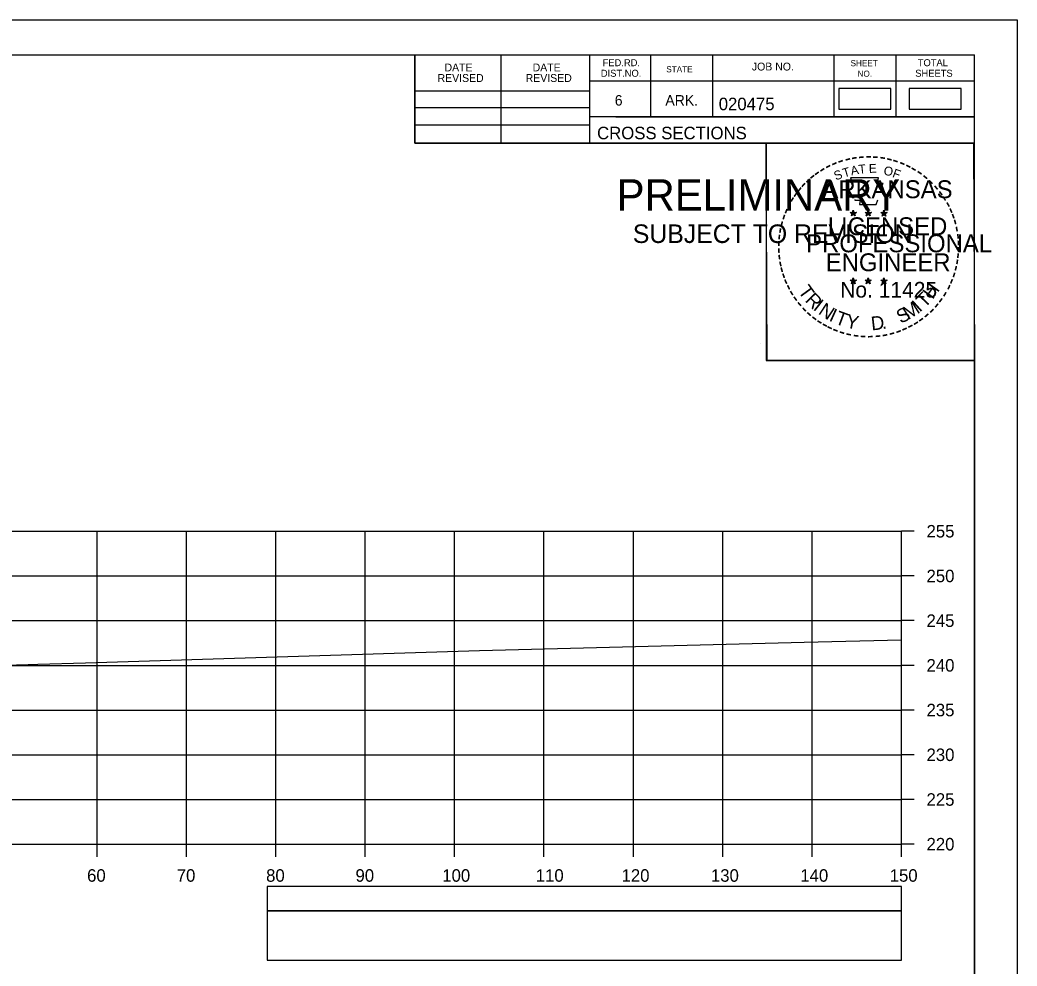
# Model space of a CAD drawing. Extents: x 1386544 to 1388153, y 379785 to 390999.
# Drawn here: x 1387411 to 1387522.6, y 388333.1 to 388438.9 of the extents above; entities that cross this region are included whole.
import ezdxf

# ---------------------------------------------------------------- set-up
doc = ezdxf.new("R2010")
doc.units = 0
for name, color, linetype in [('R_Axis', 7, 'Continuous'), ('R_Axis Annot', 7, 'Continuous'), ('R_Border', 7, 'Continuous'), ('R_Border PE', 7, 'Continuous'), ('R_Border Prem', 7, 'Continuous'), ('R_Exist Surface', 7, 'Continuous'), ('R_Grid', 7, 'Continuous'), ('R_No Plot', 7, 'Continuous'), ('S_SHOULDER', 7, 'Continuous')]:
    doc.layers.add(name, color=color, linetype=linetype)

msp = doc.modelspace()

# ---------------------------------------------------------------- linework, layer by layer
at = {"layer": 'R_Axis'}
for p, q in [((1387509.68, 388346.7), (1387509.68, 388381.7)), ((1387511.08, 388381.7), (1387509.68, 388381.7)), ((1387511.08, 388376.7), (1387509.68, 388376.7)), ((1387511.08, 388371.7), (1387509.68, 388371.7)), ((1387511.08, 388366.7), (1387509.68, 388366.7)), ((1387511.08, 388361.7), (1387509.68, 388361.7)), ((1387511.08, 388356.7), (1387509.68, 388356.7)), ((1387511.08, 388351.7), (1387509.68, 388351.7)), ((1387209.68, 388346.7), (1387509.68, 388346.7)), ((1387419.68, 388345.3), (1387419.68, 388346.7)), ((1387429.68, 388345.3), (1387429.68, 388346.7)), ((1387439.68, 388345.3), (1387439.68, 388346.7)), ((1387449.68, 388345.3), (1387449.68, 388346.7)), ((1387459.68, 388345.3), (1387459.68, 388346.7)), ((1387469.68, 388345.3), (1387469.68, 388346.7)), ((1387479.68, 388345.3), (1387479.68, 388346.7)), ((1387489.68, 388345.3), (1387489.68, 388346.7)), ((1387499.68, 388345.3), (1387499.68, 388346.7)), ((1387509.68, 388345.3), (1387509.68, 388346.7)), ((1387511.08, 388346.7), (1387509.68, 388346.7))]:
    msp.add_line(p, q, dxfattribs=at)
at = {"layer": 'R_Axis Annot'}
for points in [[(1387438.7, 388339.25), (1387509.68, 388339.25), (1387509.68, 388341.96), (1387438.7, 388341.96)], [(1387438.7, 388333.72), (1387509.68, 388333.72), (1387509.68, 388339.25), (1387438.7, 388339.25)]]:
    msp.add_lwpolyline(points, close=True, dxfattribs=at)
at = {"layer": 'R_Border'}
for p, q in [((1387201.68, 388434.99), (1387517.86, 388434.99)), ((1387455.22, 388425.11), (1387455.22, 388434.99)), ((1387464.9, 388425.11), (1387464.9, 388434.99)), ((1387474.76, 388434.99), (1387474.76, 388425.11)), ((1387481.6, 388434.99), (1387481.6, 388428.05)), ((1387488.54, 388434.99), (1387488.54, 388428.05)), ((1387502.12, 388434.99), (1387502.12, 388428.05)), ((1387509.06, 388434.99), (1387509.06, 388428.05)), ((1387517.86, 388229.53), (1387517.86, 388434.99)), ((1387517.86, 388432.05), (1387474.76, 388432.05)), ((1387517.86, 388432.07), (1387517.86, 388432.07)), ((1387455.22, 388430.97), (1387474.76, 388430.97)), ((1387455.22, 388429.11), (1387474.76, 388429.11)), ((1387455.22, 388427.17), (1387474.76, 388427.17)), ((1387517.86, 388428.05), (1387474.76, 388428.05)), ((1387477.72, 388428.05), (1387517.86, 388428.05)), ((1387517.86, 388425.11), (1387455.22, 388425.11))]:
    msp.add_line(p, q, dxfattribs=at)
at = {"layer": 'R_Border PE'}
for p, q in [((1387503.94, 388417.36), (1387504.29, 388417.25)), ((1387503.94, 388417.36), (1387504.19, 388417.32)), ((1387503.94, 388417.36), (1387504.18, 388417.24)), ((1387504.07, 388416.96), (1387504.29, 388417.25)), ((1387504.07, 388416.96), (1387504.2, 388417.2)), ((1387504.07, 388416.96), (1387504.29, 388417.17)), ((1387504.29, 388417.62), (1387504.25, 388417.37)), ((1387504.29, 388417.25), (1387504.29, 388417.62)), ((1387504.29, 388417.62), (1387504.34, 388417.37)), ((1387504.64, 388417.36), (1387504.29, 388417.25)), ((1387504.5, 388416.96), (1387504.29, 388417.25)), ((1387504.5, 388416.96), (1387504.29, 388417.17)), ((1387504.64, 388417.36), (1387504.35, 388417.32)), ((1387504.5, 388416.96), (1387504.37, 388417.25)), ((1387504.64, 388417.36), (1387504.43, 388417.26)), ((1387505.61, 388417.36), (1387505.96, 388417.25)), ((1387505.61, 388417.36), (1387505.86, 388417.32)), ((1387505.61, 388417.36), (1387505.85, 388417.24)), ((1387505.74, 388416.96), (1387505.96, 388417.25)), ((1387505.74, 388416.96), (1387505.87, 388417.2)), ((1387505.74, 388416.96), (1387505.96, 388417.17)), ((1387505.96, 388417.62), (1387505.92, 388417.37)), ((1387505.96, 388417.25), (1387505.96, 388417.62)), ((1387505.96, 388417.62), (1387506.01, 388417.37)), ((1387506.31, 388417.36), (1387505.96, 388417.25)), ((1387506.17, 388416.96), (1387505.96, 388417.25)), ((1387506.17, 388416.96), (1387505.96, 388417.17)), ((1387506.31, 388417.36), (1387506.02, 388417.32)), ((1387506.17, 388416.96), (1387506.04, 388417.25)), ((1387506.31, 388417.36), (1387506.1, 388417.26)), ((1387507.38, 388417.35), (1387507.72, 388417.24)), ((1387507.38, 388417.35), (1387507.63, 388417.31)), ((1387507.38, 388417.35), (1387507.61, 388417.23)), ((1387507.51, 388416.94), (1387507.72, 388417.24)), ((1387507.51, 388416.94), (1387507.63, 388417.19)), ((1387507.51, 388416.94), (1387507.72, 388417.16)), ((1387507.72, 388417.61), (1387507.68, 388417.35)), ((1387507.72, 388417.24), (1387507.72, 388417.61)), ((1387507.72, 388417.61), (1387507.77, 388417.36)), ((1387508.07, 388417.35), (1387507.72, 388417.24)), ((1387507.94, 388416.94), (1387507.72, 388417.24)), ((1387507.94, 388416.94), (1387507.72, 388417.16)), ((1387508.07, 388417.35), (1387507.79, 388417.3)), ((1387507.94, 388416.94), (1387507.8, 388417.24)), ((1387508.07, 388417.35), (1387507.87, 388417.25)), ((1387503.94, 388409.79), (1387504.29, 388409.68)), ((1387503.94, 388409.79), (1387504.19, 388409.75)), ((1387503.94, 388409.79), (1387504.17, 388409.67)), ((1387504.07, 388409.38), (1387504.29, 388409.68)), ((1387504.07, 388409.38), (1387504.2, 388409.63)), ((1387504.07, 388409.38), (1387504.28, 388409.6)), ((1387504.29, 388410.05), (1387504.25, 388409.79)), ((1387504.5, 388409.38), (1387504.28, 388409.6)), ((1387504.29, 388409.68), (1387504.29, 388410.05)), ((1387504.29, 388410.05), (1387504.34, 388409.8)), ((1387504.63, 388409.79), (1387504.29, 388409.68)), ((1387504.5, 388409.38), (1387504.29, 388409.68)), ((1387504.63, 388409.79), (1387504.35, 388409.74)), ((1387504.5, 388409.38), (1387504.36, 388409.67)), ((1387504.63, 388409.79), (1387504.43, 388409.69)), ((1387505.61, 388409.79), (1387505.96, 388409.68)), ((1387505.61, 388409.79), (1387505.86, 388409.75)), ((1387505.61, 388409.79), (1387505.84, 388409.67)), ((1387505.74, 388409.38), (1387505.96, 388409.68)), ((1387505.74, 388409.38), (1387505.87, 388409.63)), ((1387505.74, 388409.38), (1387505.95, 388409.6)), ((1387505.96, 388410.05), (1387505.91, 388409.79)), ((1387506.17, 388409.38), (1387505.95, 388409.6)), ((1387505.96, 388409.68), (1387505.96, 388410.05)), ((1387505.96, 388410.05), (1387506, 388409.8)), ((1387506.3, 388409.79), (1387505.96, 388409.68)), ((1387506.17, 388409.38), (1387505.96, 388409.68)), ((1387506.3, 388409.79), (1387506.02, 388409.74)), ((1387506.17, 388409.38), (1387506.03, 388409.67)), ((1387506.3, 388409.79), (1387506.1, 388409.69)), ((1387507.37, 388409.78), (1387507.72, 388409.67)), ((1387507.37, 388409.78), (1387507.63, 388409.74)), ((1387507.37, 388409.78), (1387507.61, 388409.66)), ((1387507.51, 388409.37), (1387507.72, 388409.67)), ((1387507.51, 388409.37), (1387507.63, 388409.62)), ((1387507.51, 388409.37), (1387507.72, 388409.59)), ((1387507.72, 388410.04), (1387507.68, 388409.78)), ((1387507.72, 388409.67), (1387507.72, 388410.04)), ((1387507.72, 388410.04), (1387507.77, 388409.79)), ((1387508.07, 388409.78), (1387507.72, 388409.67)), ((1387507.94, 388409.37), (1387507.72, 388409.67)), ((1387507.94, 388409.37), (1387507.72, 388409.59)), ((1387508.07, 388409.78), (1387507.78, 388409.73)), ((1387507.94, 388409.37), (1387507.8, 388409.66)), ((1387508.07, 388409.78), (1387507.87, 388409.68))]:
    msp.add_line(p, q, dxfattribs=at)
for points in [[(1387503.98, 388421.24), (1387504.25, 388420.42)], [(1387507.49, 388420.32), (1387507.64, 388420.6), (1387506.95, 388420.58), (1387507.1, 388421.24), (1387503.98, 388421.24)], [(1387504.47, 388418.82), (1387504.47, 388418.73), (1387505.04, 388418.71), (1387504.98, 388418.24), (1387506.85, 388418.24), (1387507.05, 388418.78)], [(1387504.29, 388417.62), (1387504.5, 388416.96), (1387503.94, 388417.36), (1387504.64, 388417.36), (1387504.07, 388416.96), (1387504.29, 388417.62)], [(1387505.96, 388417.62), (1387506.17, 388416.96), (1387505.61, 388417.36), (1387506.31, 388417.36), (1387505.74, 388416.96), (1387505.96, 388417.62)], [(1387507.72, 388417.61), (1387507.94, 388416.94), (1387507.38, 388417.35), (1387508.07, 388417.35), (1387507.51, 388416.94), (1387507.72, 388417.61)], [(1387504.29, 388410.05), (1387504.5, 388409.38), (1387503.94, 388409.79), (1387504.63, 388409.79), (1387504.07, 388409.38), (1387504.29, 388410.05)], [(1387505.96, 388410.05), (1387506.17, 388409.38), (1387505.61, 388409.79), (1387506.3, 388409.79), (1387505.74, 388409.38), (1387505.96, 388410.05)], [(1387507.72, 388410.04), (1387507.94, 388409.37), (1387507.37, 388409.78), (1387508.07, 388409.78), (1387507.51, 388409.37), (1387507.72, 388410.04)]]:
    msp.add_lwpolyline(points, dxfattribs=at)
for centre, radius in [((1387504.29, 388417.25), 0.172), ((1387504.29, 388417.25), 0.145), ((1387504.29, 388417.25), 0.116), ((1387504.29, 388417.25), 0.0991), ((1387504.29, 388417.25), 0.0747), ((1387504.29, 388417.25), 0.0495), ((1387504.29, 388417.25), 0.0296), ((1387505.96, 388417.25), 0.172), ((1387505.96, 388417.25), 0.145), ((1387505.96, 388417.25), 0.116), ((1387505.96, 388417.25), 0.0991), ((1387505.96, 388417.25), 0.0747), ((1387505.96, 388417.25), 0.0495), ((1387505.96, 388417.25), 0.0296), ((1387507.72, 388417.24), 0.172), ((1387507.72, 388417.24), 0.145), ((1387507.72, 388417.24), 0.116), ((1387507.72, 388417.24), 0.0991), ((1387507.72, 388417.24), 0.0747), ((1387507.72, 388417.24), 0.0495), ((1387507.72, 388417.24), 0.0296), ((1387504.29, 388409.68), 0.172), ((1387504.29, 388409.68), 0.145), ((1387504.29, 388409.68), 0.116), ((1387504.29, 388409.68), 0.0991), ((1387504.29, 388409.68), 0.0747), ((1387504.29, 388409.68), 0.0495), ((1387504.29, 388409.68), 0.0296), ((1387505.95, 388409.68), 0.172), ((1387505.95, 388409.68), 0.145), ((1387505.95, 388409.68), 0.116), ((1387505.95, 388409.68), 0.0991), ((1387505.95, 388409.68), 0.0747), ((1387505.95, 388409.68), 0.0495), ((1387505.95, 388409.68), 0.0296), ((1387507.72, 388409.67), 0.172), ((1387507.72, 388409.67), 0.145), ((1387507.72, 388409.67), 0.116), ((1387507.72, 388409.67), 0.0991), ((1387507.72, 388409.67), 0.0747), ((1387507.72, 388409.67), 0.0495), ((1387507.72, 388409.67), 0.0296)]:
    msp.add_circle(centre, radius, dxfattribs=at)
at = {"layer": 'R_Exist Surface'}
msp.add_lwpolyline([(1387209.68, 388360.51), (1387210.68, 388360.55), (1387229.13, 388361.1), (1387257.28, 388361.92), (1387273.41, 388362.42), (1387314.65, 388363.72), (1387355.93, 388364.97), (1387364.35, 388365.22), (1387374.45, 388365.57), (1387387.13, 388366), (1387394.98, 388366.27), (1387406.76, 388366.63), (1387411.97, 388366.79), (1387413.05, 388366.83), (1387418.4, 388366.99), (1387462.47, 388368.36), (1387498.78, 388369.3), (1387509.68, 388369.55)], dxfattribs=at)
at = {"layer": 'R_Grid'}
for p, q in [((1387209.68, 388381.7), (1387509.68, 388381.7)), ((1387419.68, 388346.7), (1387419.68, 388381.7)), ((1387429.68, 388346.7), (1387429.68, 388381.7)), ((1387439.68, 388346.7), (1387439.68, 388381.7)), ((1387449.68, 388346.7), (1387449.68, 388381.7)), ((1387459.68, 388346.7), (1387459.68, 388381.7)), ((1387469.68, 388346.7), (1387469.68, 388381.7)), ((1387479.68, 388346.7), (1387479.68, 388381.7)), ((1387489.68, 388346.7), (1387489.68, 388381.7)), ((1387499.68, 388346.7), (1387499.68, 388381.7)), ((1387509.68, 388346.7), (1387509.68, 388381.7)), ((1387209.68, 388376.7), (1387509.68, 388376.7)), ((1387209.68, 388371.7), (1387509.68, 388371.7)), ((1387209.68, 388366.7), (1387509.68, 388366.7)), ((1387209.68, 388361.7), (1387509.68, 388361.7)), ((1387209.68, 388356.7), (1387509.68, 388356.7)), ((1387209.68, 388351.7), (1387509.68, 388351.7)), ((1387209.68, 388346.7), (1387509.68, 388346.7))]:
    msp.add_line(p, q, dxfattribs=at)
at = {"layer": 'R_No Plot'}
for p, q in [((1387189.28, 388438.88), (1387522.61, 388438.88)), ((1387493.89, 388402.65), (1387493.89, 388402.65))]:
    msp.add_line(p, q, dxfattribs=at)
for points in [[(1387189.27, 388438.88), (1387522.61, 388438.88), (1387522.61, 388225.55), (1387189.27, 388225.55)], [(1387435.6, 388434.99), (1387455.22, 388434.99), (1387455.22, 388425.11), (1387471.33, 388425.11), (1387494.53, 388425.11), (1387494.53, 388400.78), (1387517.86, 388400.78), (1387517.86, 388229.53), (1387201.68, 388229.53), (1387201.68, 388434.99)], [(1387494.53, 388425.11), (1387517.74, 388425.11), (1387517.86, 388400.78), (1387494.65, 388400.78)]]:
    msp.add_lwpolyline(points, close=True, dxfattribs=at)
at = {"layer": 'S_SHOULDER'}
for points in [[(1387502.67, 388428.89), (1387508.5, 388428.89), (1387508.5, 388431.2), (1387502.67, 388431.2)], [(1387510.54, 388428.89), (1387516.37, 388428.89), (1387516.37, 388431.2), (1387510.54, 388431.2)]]:
    msp.add_lwpolyline(points, close=True, dxfattribs=at)

# ---------------------------------------------------------------- texts
at = {"layer": 'R_Axis Annot'}
for s, p in [('255', (1387512.48, 388381)), ('250', (1387512.48, 388376)), ('245', (1387512.48, 388371)), ('240', (1387512.48, 388366)), ('235', (1387512.48, 388361)), ('230', (1387512.48, 388356)), ('225', (1387512.48, 388351)), ('220', (1387512.48, 388346)), ('60', (1387418.56, 388342.5)), ('70', (1387428.59, 388342.5)), ('80', (1387438.59, 388342.5)), ('90', (1387448.59, 388342.5)), ('100', (1387458.3, 388342.5)), ('110', (1387468.76, 388342.5)), ('120', (1387478.36, 388342.5)), ('130', (1387488.36, 388342.5)), ('140', (1387498.36, 388342.5)), ('150', (1387508.36, 388342.5))]:
    msp.add_text(s, height=1.4, dxfattribs=at).set_placement(p)
at = {"layer": 'R_Border'}
for s, height, p in [('DATE', 0.879, (1387458.55, 388433.13)), ('DATE', 0.879, (1387468.41, 388433.13)), ('FED.RD.', 0.782, (1387476.24, 388433.71)), ('JOB NO.', 0.879, (1387492.94, 388433.23)), ('SHEET', 0.684, (1387503.98, 388433.71)), ('TOTAL', 0.782, (1387511.5, 388433.71)), ('REVISED', 0.879, (1387457.77, 388431.95)), ('REVISED', 0.879, (1387467.63, 388431.95)), ('DIST.NO.', 0.782, (1387476.04, 388432.53)), ('STATE', 0.684, (1387483.36, 388433.03)), ('NO.', 0.684, (1387504.76, 388432.53)), ('SHEETS', 0.782, (1387511.22, 388432.53)), ('6', 1.17, (1387477.6, 388429.31)), ('ARK.', 1.172, (1387483.26, 388429.31)), ('020475', 1.4, (1387489.23, 388428.79)), ('CROSS SECTIONS', 1.4, (1387475.62, 388425.54))]:
    msp.add_text(s, height=height, rotation=360, dxfattribs=at).set_placement(p)
at = {"layer": 'R_Border PE'}
for s, height, rotation, p in [('-', 1.6, 28.7918, (1387501.46, 388421.78)), ('-', 1.6, 24.3072, (1387502.1, 388422.1)), ('-', 1.6, 19.1761, (1387502.73, 388422.37)), ('-', 1.6, 13.6301, (1387503.48, 388422.61)), ('-', 1.6, 10.2193, (1387504.16, 388422.77)), ('T', 1, 6.0228, (1387504.93, 388421.67)), ('-', 1.6, 5.8968, (1387504.89, 388422.88)), ('-', 1.6, 0.1862, (1387505.66, 388422.95)), ('E', 1, 0.8323, (1387506.03, 388421.78)), ('-', 1.6, 357.743, (1387506.38, 388422.94)), ('-', 1.6, 352.1617, (1387507.13, 388422.89)), ('-', 1.6, 347.2049, (1387507.84, 388422.77)), ('-', 1.6, 342.3362, (1387508.48, 388422.62)), ('-', 1.6, 337.8551, (1387509.21, 388422.39)), ('-', 1.6, 334.1211, (1387509.85, 388422.12)), ('-', 1.6, 38.9507, (1387499.81, 388420.64)), ('-', 1.6, 36.2317, (1387500.29, 388421.02)), ('-', 1.6, 34.0636, (1387500.87, 388421.41)), ('S', 1, 21.594, (1387502.34, 388420.92)), ('T', 1, 16.4036, (1387503.25, 388421.25)), ('A', 1, 11.2132, (1387504.08, 388421.5)), ('O', 1, 350.4515, (1387507.63, 388421.57)), ('F', 1, 340.0707, (1387508.59, 388421.34)), ('-', 1.6, 329.6409, (1387510.42, 388421.84)), ('-', 1.6, 325.8627, (1387511.07, 388421.48)), ('-', 1.6, 48.423, (1387498.93, 388419.75)), ('-', 1.6, 42.9622, (1387499.38, 388420.22)), ('ARKANSAS', 2, 360, (1387500.83, 388418.95)), ('-', 1.6, 320.5297, (1387511.68, 388421.05)), ('-', 1.6, 315.5786, (1387512.28, 388420.56)), ('-', 1.6, 54.2325, (1387498.11, 388418.69)), ('-', 1.6, 50.6142, (1387498.53, 388419.26)), ('-', 1.6, 309.8797, (1387512.85, 388420.01)), ('-', 1.6, 306.6522, (1387513.37, 388419.41)), ('-', 1.6, 62.8713, (1387497.48, 388417.55)), ('-', 1.6, 58.0706, (1387497.79, 388418.17)), ('-', 1.4, 303.6753, (1387513.86, 388418.84)), ('-', 1.6, 299.6684, (1387514.18, 388418.24)), ('-', 1.6, 72.3945, (1387497, 388416.31)), ('-', 1.6, 67.7743, (1387497.22, 388416.94)), ('DWB', 0.01, 360, (1387504.28, 388417.25)), ('DWB', 0.01, 360, (1387505.95, 388417.25)), ('DWB', 0.01, 360, (1387507.71, 388417.24)), ('-', 1.6, 294.6628, (1387514.5, 388417.63)), ('-', 1.6, 290.5728, (1387514.76, 388417.05)), ('-', 1.6, 75.461, (1387496.8, 388415.6)), ('LICENSED', 2, 360, (1387501.43, 388414.81)), ('-', 1.6, 285.1233, (1387514.99, 388416.47)), ('-', 1.6, 81.2013, (1387496.67, 388414.88)), ('PROFESSIONAL', 2, 360, (1387499.01, 388412.9)), ('-', 1.6, 280.5493, (1387515.19, 388415.73)), ('-', 1.6, 276.5962, (1387515.35, 388414.96)), ('-', 1.6, 89.0622, (1387496.57, 388413.49)), ('-', 1.6, 85.1863, (1387496.59, 388414.19)), ('-', 1.6, 274.3301, (1387515.41, 388414.24)), ('-', 1.6, 94.1959, (1387496.6, 388412.77)), ('ENGINEER', 2, 360, (1387501.2, 388410.78)), ('-', 1.6, 263.5172, (1387515.43, 388412.94)), ('-', 1.6, 269.9407, (1387515.45, 388413.6)), ('-', 1.6, 98.9479, (1387496.68, 388412.1)), ('-', 1.6, 101.7149, (1387496.81, 388411.37)), ('-', 1.6, 260.9953, (1387515.36, 388412.28)), ('-', 1.6, 105.4578, (1387496.97, 388410.77)), ('-', 1.6, 109.0874, (1387497.19, 388410.14)), ('-', 1.6, 252.8681, (1387515.07, 388410.89)), ('-', 1.6, 255.7626, (1387515.25, 388411.61)), ('-', 1.6, 114.0643, (1387497.44, 388409.54)), ('T', 1.54, 306.0406, (1387498.05, 388408.52)), ('No. 11425', 1.757, 360, (1387502.82, 388407.83)), ('DWB', 0.01, 360, (1387504.27, 388409.67)), ('DWB', 0.01, 360, (1387505.94, 388409.68)), ('DWB', 0.01, 360, (1387507.71, 388409.67)), ('H', 1.54, 54.6088, (1387513.17, 388407.55)), ('-', 1.6, 247.8887, (1387514.84, 388410.21)), ('-', 1.6, 115.7289, (1387497.75, 388408.93)), ('-', 1.6, 120.4471, (1387498.1, 388408.34)), ('R', 1.54, 314.005, (1387498.81, 388407.47)), ('T', 1.54, 46.6444, (1387512.28, 388406.61)), ('-', 1.6, 239.0712, (1387514.19, 388408.83)), ('-', 1.6, 244.6197, (1387514.58, 388409.58)), ('-', 1.6, 125.8934, (1387498.51, 388407.78)), ('-', 1.6, 130.7181, (1387498.97, 388407.23)), ('I', 1.54, 321.9694, (1387499.71, 388406.54)), ('N', 1.54, 326.5002, (1387500.28, 388406.07)), ('M', 1.54, 32.6563, (1387510.43, 388405.29)), ('I', 1.54, 42.1136, (1387511.71, 388406.13)), ('-', 1.6, 231.2538, (1387513.35, 388407.61)), ('-', 1.6, 233.8452, (1387513.78, 388408.18)), ('-', 1.6, 134.2238, (1387499.49, 388406.68)), ('-', 1.6, 138.9338, (1387500.01, 388406.22)), ('I', 1.54, 335.3603, (1387501.48, 388405.28)), ('T', 1.54, 339.8912, (1387502.14, 388404.95)), ('Y', 1.54, 347.8556, (1387503.36, 388404.51)), ('S', 1.54, 26.9312, (1387509.59, 388404.88)), ('-', 1.6, 221.0851, (1387512.35, 388406.54)), ('-', 1.6, 225.7653, (1387512.88, 388407.05)), ('-', 1.6, 144.6463, (1387500.57, 388405.81)), ('-', 1.6, 148.0898, (1387501.13, 388405.44)), ('-', 1.6, 151.5704, (1387501.71, 388405.12)), ('D', 1.54, 6.3969, (1387506.35, 388404.15)), ('-', 1.6, 212.2491, (1387511.27, 388405.68)), ('-', 1.6, 215.7363, (1387511.8, 388406.07)), ('-', 1.6, 154.6002, (1387502.23, 388404.87)), ('-', 1.6, 158.5612, (1387502.85, 388404.62)), ('-', 1.6, 162.7983, (1387503.54, 388404.4)), ('-', 1.6, 167.5555, (1387504.25, 388404.24)), ('-', 1.6, 191.2858, (1387508.06, 388404.3)), ('.', 1.54, 13.7642, (1387507.54, 388404.28)), ('-', 1.6, 195.4743, (1387508.79, 388404.5)), ('-', 1.6, 200.7184, (1387509.47, 388404.74)), ('-', 1.6, 204.2516, (1387510.09, 388405.02)), ('-', 1.6, 207.3568, (1387510.71, 388405.34)), ('-', 1.6, 173.1155, (1387505.03, 388404.13)), ('-', 1.6, 176.5183, (1387505.77, 388404.08)), ('-', 1.6, 181.5918, (1387506.52, 388404.09)), ('-', 1.6, 185.8167, (1387507.33, 388404.17))]:
    msp.add_text(s, height=height, rotation=rotation, dxfattribs=at).set_placement(p)
at = {"layer": 'R_Border Prem'}
for s, height, p in [('PRELIMINARY', 3.5, (1387477.81, 388417.57)), ('DWB', 0.01, (1387478.55, 388419.42)), ('SUBJECT TO REVISION', 2.0751, (1387479.62, 388413.94))]:
    msp.add_text(s, height=height, rotation=360, dxfattribs=at).set_placement(p)

doc.saveas('drawing.dxf')
